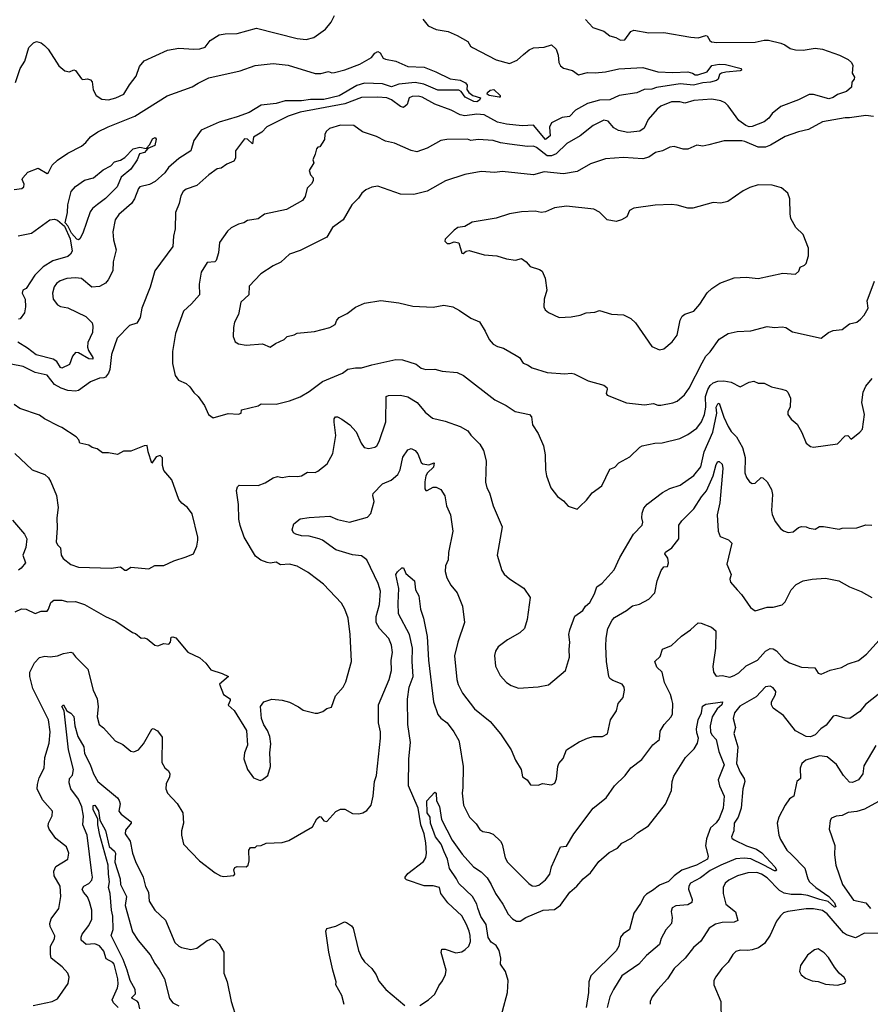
# Model space of a CAD drawing. Extents: x 1246230 to 1426786, y 660032 to 763141.
# Tile 288 of 566: x 1346973 to 1352654, y 686606 to 693182. Entities that reach past the tile are written whole.
import ezdxf

# ---------------------------------------------------------------- set-up
doc = ezdxf.new("R2010")
doc.units = 0

msp = doc.modelspace()

# ---------------------------------------------------------------- linework, layer by layer
at = {"layer": '0CON10XD'}
for points in [[(1346945, 692763.3), (1346976.2, 692855), (1347006, 692905), (1347034, 692995), (1347065, 693026.7), (1347085, 693036.2), (1347115, 693026.2), (1347138.8, 693008.8), (1347163.3, 692985), (1347218, 692898), (1347234.1, 692874.1), (1347275, 692840), (1347305, 692833.3), (1347335, 692847.5), (1347345, 692842.5), (1347385, 692787.5), (1347395, 692782.5), (1347425, 692787.5), (1347445, 692780), (1347457, 692767), (1347463, 692713), (1347482.5, 692675), (1347521.1, 692651.1), (1347565, 692646.9), (1347615, 692660), (1347668, 692685), (1347705, 692746.2), (1347750, 692805), (1347771.7, 692868.3), (1347805, 692906.7), (1347960.8, 692979.2), (1348035, 692990.8), (1348135, 692984.3), (1348175, 692988), (1348210.7, 692999.3), (1348245, 693043.3), (1348305, 693080), (1348345, 693087.5), (1348425, 693090), (1348555, 693126), (1348825.7, 693055.7), (1348885, 693050), (1348937, 693063), (1349015, 693117.5), (1349052.9, 693165), (1349075, 693210)], [(1350752.1, 693182.1), (1350799.7, 693129.7), (1350874.2, 693104.2), (1350913.3, 693075), (1350955, 693063.9), (1350985, 693044.7), (1351015, 693046.9), (1351055, 693102), (1351075, 693110.8), (1351173.6, 693093.6), (1351275.6, 693095.6), (1351455.9, 693064.1), (1351505, 693060), (1351555, 693075.6), (1351565, 693072.9), (1351582, 693042), (1351593.4, 693033.4), (1351629.3, 693029.3), (1351885, 693031.1), (1351945, 693045.6), (1351975, 693044.3), (1352055.7, 693025.7), (1352084.1, 693014.1), (1352118.3, 692988.3), (1352155, 692980), (1352205, 692978.8), (1352285, 692991.9), (1352335.6, 692985.6), (1352447.5, 692945), (1352505.7, 692915.7), (1352527.5, 692895), (1352536.7, 692875), (1352533.8, 692825), (1352547.5, 692797.5), (1352546.9, 692785), (1352530, 692765), (1352528.8, 692731.2), (1352495, 692701.2), (1352435, 692682), (1352405, 692662), (1352377, 692653), (1352275, 692682.5), (1352245, 692682), (1352174.4, 692645.6), (1352057.3, 692602.7), (1351998.1, 692555), (1351975.3, 692524.7), (1351945, 692499.5), (1351865, 692469.1), (1351845, 692467.3), (1351821.8, 692475), (1351775, 692509.5), (1351705, 692606.9), (1351685, 692625.5), (1351655, 692640.4), (1351595, 692650.4), (1351475, 692641.8), (1351415, 692624.6), (1351382.1, 692632.1), (1351325, 692633.2), (1351255, 692604.5), (1351230, 692585), (1351169.5, 692515), (1351143.6, 692456.4), (1351115, 692436.2), (1351035, 692428.8), (1350972.3, 692442.3), (1350939.9, 692459.9), (1350902, 692505), (1350875, 692510.6), (1350802.5, 692475), (1350715.6, 692405), (1350626.9, 692355), (1350555, 692285.4), (1350525, 692272), (1350495, 692273.3), (1350425, 692329.2), (1350405, 692336.8), (1350365, 692334.7), (1350245, 692349.4), (1350185, 692358.5), (1350135, 692375.5), (1350035, 692380.8), (1349985.9, 692375.9), (1349964.3, 692384.3), (1349825, 692382.5), (1349785, 692376), (1349695, 692322.9), (1349625, 692300), (1349587.9, 692307.9), (1349475, 692357.8), (1349415, 692370.8), (1349355, 692401.4), (1349263, 692433), (1349205, 692474.2), (1349115, 692477.5), (1349042.5, 692455), (1349020, 692435), (1349011.2, 692415), (1349009.5, 692380.5), (1348978.3, 692331.7), (1348965, 692330), (1348955, 692320), (1348947, 692283), (1348930, 692245), (1348937.5, 692225), (1348905.8, 692175), (1348915, 692146.7), (1348933.3, 692125), (1348932.5, 692105), (1348922, 692085), (1348893.2, 692056.8), (1348878.7, 692001.3), (1348862, 691975), (1348755.4, 691914.6), (1348607.7, 691882.3), (1348565, 691851.2), (1348495, 691840), (1348470, 691825), (1348434.1, 691815.9), (1348385, 691791.2), (1348359.5, 691770.5), (1348306.8, 691693.2), (1348300.4, 691625), (1348285, 691573.3), (1348275, 691564), (1348225, 691560), (1348184.4, 691495.6), (1348171.4, 691415), (1348172.5, 691345), (1348120.8, 691285), (1348066.9, 691235), (1348012.2, 691085), (1347992.5, 690965), (1347993.6, 690885), (1348010.8, 690805), (1348034, 690775), (1348085, 690751.1), (1348109.5, 690729.5), (1348135, 690692.5), (1348165.5, 690665.5), (1348207.5, 690605), (1348233.3, 690545), (1348265, 690523.3), (1348365, 690551.2), (1348435, 690546.2), (1348452.5, 690555), (1348454.1, 690575.9), (1348565, 690601.9), (1348585, 690615.8), (1348685, 690613.3), (1348775, 690636.4), (1348845.9, 690664.1), (1348905, 690698.9), (1348995, 690764.5), (1349129.1, 690820.9), (1349165, 690848.8), (1349215, 690857.5), (1349255, 690856.2), (1349325, 690877.5), (1349485, 690912.5), (1349530.5, 690910.5), (1349621.7, 690881.7), (1349653.3, 690855), (1349685, 690846), (1349745, 690847.5), (1349795, 690834.3), (1349895, 690824.4), (1349936, 690805), (1350145, 690642), (1350222.5, 690605), (1350282.5, 690565), (1350376.7, 690545), (1350390.5, 690530.5), (1350396.7, 690475), (1350435, 690417.5), (1350471.2, 690335), (1350482, 690275), (1350484, 690175), (1350492, 690135), (1350521.2, 690055), (1350565, 689997.5), (1350605, 689967.5), (1350635, 689932.5), (1350695, 689912.5), (1350715, 689932.5), (1350757.6, 689972.4), (1350797.3, 690022.7), (1350860.3, 690069.7), (1350915, 690178.8), (1350946.8, 690193.2), (1350975, 690221.2), (1351048.8, 690261.2), (1351115, 690326.7), (1351130, 690335), (1351215, 690354.2), (1351264.3, 690355.7), (1351382.5, 690385), (1351435, 690410.6), (1351495, 690453.3), (1351527.5, 690495), (1351547.1, 690545), (1351555.7, 690594.3), (1351552.3, 690665), (1351568.2, 690711.8), (1351585, 690739.6), (1351605, 690756.2), (1351635, 690767.1), (1351675, 690769.6), (1351725, 690761.1), (1351785, 690728.8), (1351845, 690760), (1351875, 690767.5), (1351905, 690753.8), (1351945, 690753.8), (1351995, 690730.6), (1352062.5, 690715), (1352091.2, 690705), (1352102, 690695), (1352122, 690655), (1352119.2, 690595), (1352102.9, 690565), (1352102.9, 690545), (1352125, 690513.8), (1352165, 690480), (1352196.2, 690425), (1352225, 690353.3), (1352255, 690331.2), (1352275, 690326.2), (1352435, 690349.2), (1352485, 690402.2), (1352504.2, 690404.2), (1352525, 690380), (1352585, 690426.2), (1352602.7, 690447.3), (1352614.4, 690545), (1352597.3, 690625), (1352605.3, 690695), (1352625, 690734.5), (1352665.4, 690785)], [(1349665, 693184.2), (1349700.7, 693140.7), (1349755, 693115.8), (1349835, 693102.9), (1349895, 693075.8), (1349965, 693036), (1349983.3, 693005), (1349995.9, 692995.9), (1350155, 692913.8), (1350245, 692888.1), (1350295, 692911.9), (1350338.3, 692948.3), (1350375, 692981.2), (1350405, 692994), (1350475, 692998.8), (1350525, 693013.8), (1350556, 692985), (1350568.6, 692945), (1350574, 692895), (1350584.2, 692874.2), (1350605, 692858.8), (1350665, 692842), (1350705, 692814.2), (1350765, 692828), (1350816, 692826), (1350886.1, 692833.9), (1350975, 692854.6), (1351135, 692863.1), (1351235, 692834), (1351335, 692828), (1351435, 692832.9), (1351465.4, 692825.4), (1351485, 692812.9), (1351502.5, 692812.5), (1351565, 692833.8), (1351595, 692876.3), (1351645, 692885.5), (1351686.8, 692883.2), (1351791.4, 692855), (1351794.2, 692845), (1351785, 692840), (1351689.7, 692830.3), (1351660, 692825), (1351645.8, 692815), (1351637.1, 692785), (1351626.2, 692775), (1351586.7, 692765), (1351535, 692759.7), (1351473.8, 692743.8), (1351383.5, 692753.5), (1351225, 692728.5), (1351195, 692718.7), (1351143.5, 692716.5), (1351095, 692694.3), (1350976.2, 692675), (1350915, 692647.5), (1350845, 692643.3), (1350765, 692622.7), (1350685, 692577.5), (1350645, 692535.5), (1350595, 692529.4), (1350525, 692492.9), (1350511.2, 692465), (1350515.9, 692405), (1350485, 692382.2), (1350405, 692476.9), (1350327.6, 692472.4), (1350224.7, 692484.8), (1350165, 692497.5), (1350075.9, 692545.9), (1350025, 692551.2), (1349945, 692540.2), (1349915, 692545.3), (1349855, 692578), (1349745, 692617.3), (1349660, 692665), (1349635, 692671.5), (1349595, 692669.4), (1349575, 692660), (1349560.6, 692615), (1349535, 692594.8), (1349515, 692602.1), (1349455, 692647.2), (1349425, 692660), (1349365, 692664.7), (1349255, 692661.8), (1349145, 692620.9), (1348846, 692565), (1348765, 692538.5), (1348676.6, 692493.4)], [(1346935, 692047.5), (1346987.5, 692055), (1347000, 692065), (1347002.5, 692082.5), (1346990, 692115), (1346992.5, 692125), (1347026.4, 692163.6), (1347095, 692191.2), (1347155.6, 692154.4), (1347165, 692161.2), (1347190.3, 692209.7), (1347225.6, 692244.4), (1347295, 692289.6), (1347385, 692336.2), (1347415, 692362.1), (1347445, 692400.4), (1347495, 692432.3), (1347563.4, 692466.6), (1347742.6, 692537.4), (1347957.3, 692672.7), (1348125, 692733.6), (1348165, 692758.5), (1348235, 692793.8), (1348445, 692839.1), (1348544.6, 692875.4), (1348665, 692890), (1348765, 692878.2), (1348945, 692823), (1348985, 692822.9), (1349035, 692836.7), (1349057.6, 692827.6), (1349075, 692828.1), (1349143.3, 692846.7), (1349245, 692885.4), (1349321.4, 692928.6), (1349345, 692957.5), (1349365, 692968.6), (1349380.9, 692960.9), (1349401.2, 692925), (1349415, 692918), (1349484.5, 692904.5), (1349565, 692868.9), (1349675, 692865.8), (1349752.9, 692832.9), (1349846.8, 692786.8), (1349915, 692777.8), (1349950.8, 692760.8), (1349961.2, 692745), (1349958.8, 692715), (1349972.5, 692695), (1350000, 692675), (1350049.7, 692659.7), (1350043.8, 692645), (1350025, 692634.2), (1350005, 692636.1), (1349948.2, 692665), (1349921.5, 692701.5), (1349905, 692711.5), (1349765, 692710), (1349670.9, 692750.9), (1349615, 692761.7), (1349505, 692750.8), (1349456.3, 692733.7), (1349395, 692753.4), (1349275, 692757.2), (1349225, 692742.9), (1349105.9, 692674.1), (1349005, 692647.7), (1348915, 692649.7), (1348855, 692640), (1348745, 692639.7), (1348685, 692621.5), (1348585, 692609.9), (1348505, 692562.1), (1348425, 692532.2), (1348305, 692498.4), (1348185.4, 692445), (1348135.6, 692375), (1348116.2, 692305), (1348035, 692254.4), (1347966.4, 692195), (1347941, 692159), (1347878, 692102), (1347839.8, 692080.2), (1347775.6, 692064.4), (1347766, 692055), (1347740, 691985), (1347719.2, 691955), (1347635, 691881.2), (1347611.2, 691845), (1347594, 691765), (1347598.3, 691711.7), (1347616.9, 691645), (1347596.5, 691565), (1347594.4, 691505.6), (1347564, 691445), (1347545, 691421.2), (1347505, 691400), (1347455, 691396), (1347385, 691452.5), (1347345, 691458.4), (1347286.6, 691453.4), (1347242.5, 691437.5), (1347219.2, 691420.9), (1347202.2, 691397.8), (1347190.8, 691355), (1347195.4, 691315), (1347225, 691276.4), (1347245.3, 691265.3), (1347295, 691257.3), (1347415, 691198.5), (1347456.6, 691156.6), (1347462.2, 691135), (1347458.3, 691091.7), (1347427.9, 691025), (1347426, 690995), (1347431.7, 690971.7), (1347460.5, 690925), (1347460, 690915), (1347435, 690916.4), (1347365, 690956.7), (1347345, 690958.6), (1347324.3, 690935), (1347305, 690880), (1347255, 690854.2), (1347245, 690860), (1347219.8, 690899.8), (1347195.2, 690915.2), (1347083.4, 690943.4), (1347025, 690988.6), (1346959.1, 691029.1)], [(1350175, 692663.8), (1350107.5, 692675), (1350094.2, 692684.2), (1350096.2, 692695), (1350115, 692710.4), (1350140, 692715), (1350181.8, 692675), (1350181.2, 692665), (1350175, 692663.8)], [(1352675, 692536), (1352625, 692542.5), (1352515.8, 692525.8), (1352485, 692526.9), (1352335, 692500), (1352242.1, 692447.9), (1352175, 692432.9), (1352085, 692400.6), (1351987.1, 692342.9), (1351955, 692330.8), (1351905, 692329.7), (1351815, 692369.2), (1351795, 692371.8), (1351678.3, 692371.7), (1351576.2, 692346.2), (1351535, 692338), (1351495, 692343.8), (1351435, 692318), (1351405, 692318), (1351345, 692334), (1351315, 692330), (1351265, 692305.8), (1351220, 692295), (1351175, 692263.1), (1351135, 692252.2), (1351005, 692260.5), (1350885, 692253.1), (1350785, 692220), (1350695, 692168), (1350605, 692153.3), (1350475, 692164.7), (1350405, 692145.6), (1350195, 692168.9), (1350145, 692161.1), (1350055, 692166.9), (1349945, 692148.1), (1349815.5, 692104.5), (1349695, 692035.8), (1349605.7, 692014.3), (1349515, 692017.5), (1349365, 692070), (1349325, 692064), (1349284.3, 692045.7), (1349257.3, 692022.7), (1349235, 691990), (1349191.2, 691945), (1349134, 691845), (1349060.8, 691795), (1349025, 691728.8), (1348845, 691640), (1348775, 691616.9), (1348717.3, 691562.7), (1348665, 691538), (1348583.8, 691485), (1348505, 691402.5), (1348502, 691345), (1348448.8, 691295), (1348435, 691212.5), (1348408.3, 691161.7), (1348400, 691125), (1348399.4, 691065), (1348411.3, 691031.3), (1348435, 691016.2), (1348485, 691008.8), (1348595, 691016.7), (1348645, 690993.8), (1348681.7, 691018.3), (1348740, 691045), (1348760, 691065), (1348805, 691076.2), (1348825, 691088), (1348940.9, 691099.1), (1349045, 691125.8), (1349078.8, 691145), (1349091.2, 691175), (1349106.9, 691193.1), (1349160.2, 691219.8), (1349215, 691262.5), (1349275, 691288.1), (1349385, 691305.8), (1349505, 691290), (1349597.7, 691267.7), (1349735, 691261.9), (1349805, 691275.8), (1349865, 691263.8), (1349910.5, 691240.5), (1349985, 691188), (1350043.8, 691163.8), (1350080.5, 691100.5), (1350107.5, 691045), (1350135, 691014.2), (1350165, 690998.6), (1350205, 690988.6), (1350289.7, 690939.7), (1350310, 690925), (1350335, 690887.5), (1350365, 690876.2), (1350395, 690855.8), (1350496.4, 690826.4), (1350614.3, 690815.7), (1350655, 690821.2), (1350675, 690816.7), (1350770.5, 690770.5), (1350875, 690740), (1350893.3, 690725), (1350896.7, 690715), (1350890, 690685), (1350897.5, 690675), (1351025, 690622.5), (1351145, 690609.2), (1351205, 690619.4), (1351235, 690607.8), (1351255, 690607.8), (1351335, 690623.1), (1351363.3, 690635), (1351413.8, 690676.2), (1351445, 690720), (1351530.2, 690889.8), (1351555.7, 690935), (1351585.4, 690964.6), (1351645, 691047.5), (1351705, 691085.7), (1351765, 691098.6), (1351855, 691104.4), (1351965, 691132), (1352015, 691126), (1352065, 691130.8), (1352090, 691125), (1352135, 691096.2), (1352325.8, 691054.2), (1352375, 691093.3), (1352405, 691106.7), (1352465, 691113.3), (1352515, 691150), (1352565, 691162.5), (1352589.3, 691180.7), (1352612.3, 691207.7), (1352638.8, 691255), (1352633.8, 691305), (1352681.2, 691435)], [(1348676.6, 692493.4), (1348623.4, 692466.6), (1348590.3, 692429.7), (1348535, 692396.7), (1348527, 692353), (1348495, 692383.8), (1348473.8, 692385), (1348413.3, 692305), (1348413, 692257), (1348403, 692237), (1348355, 692216.7), (1348318.8, 692191.2), (1348292.5, 692185), (1348235, 692146), (1348156.7, 692073.3), (1348085, 692050), (1348065, 692033.8), (1348048, 692005), (1348037.5, 691955), (1348013.1, 691895), (1348010, 691785), (1347999.4, 691735), (1347995, 691666.7), (1347874.3, 691505), (1347843.3, 691395), (1347788.5, 691255), (1347778, 691192), (1347755, 691155.8), (1347705, 691140), (1347624.2, 691055), (1347585.3, 690945), (1347574.4, 690845), (1347565, 690820), (1347546.2, 690795), (1347535, 690788.8), (1347505, 690788.6), (1347445, 690763.8), (1347365.2, 690704.8), (1347345, 690700.8), (1347295, 690705.5), (1347249.8, 690719.8), (1347205.7, 690745.7), (1347155, 690807.3), (1347075, 690825.4), (1346995, 690865.4), (1346915, 690882.2)], [(1347365, 691712.2), (1347355, 691715.6), (1347317.8, 691755), (1347295, 691804), (1347275.9, 691825.9), (1347291.1, 691895), (1347293.3, 691945), (1347315.6, 692035), (1347345, 692068.1), (1347405, 692111.1), (1347465, 692126.4), (1347530.2, 692179.8), (1347582, 692205), (1347605, 692232), (1347645, 692244.3), (1347675, 692261.4), (1347729.9, 692320.1), (1347775, 692331.5), (1347818.3, 692321.7), (1347841.3, 692348.7), (1347859.5, 692385), (1347877.5, 692395), (1347884.3, 692384.3), (1347875, 692341.4), (1347828.3, 692321.7), (1347805.5, 692294.5), (1347772, 692285), (1347756.9, 692245), (1347715, 692182.9), (1347649.8, 692130.2), (1347622.9, 692065), (1347545, 691988.2), (1347491.5, 691948.5), (1347459.2, 691920.8), (1347442.4, 691897.6), (1347395, 691756), (1347375, 691718), (1347365, 691712.2)], [(1351245, 690976.7), (1351275, 690983.3), (1351329.7, 691030.3), (1351364.3, 691075), (1351384.3, 691175), (1351398.3, 691201.7), (1351415, 691214), (1351475, 691236.2), (1351515, 691281.2), (1351565, 691356.7), (1351594.4, 691385.6), (1351648.8, 691421.2), (1351745, 691458), (1351825, 691462), (1351905, 691454), (1352070.5, 691489.5), (1352155, 691482.5), (1352177, 691503), (1352185, 691530), (1352215, 691542.5), (1352226.1, 691553.9), (1352242, 691605), (1352242, 691655), (1352206.1, 691746.1), (1352157.5, 691795), (1352124.2, 691854.2), (1352118, 691885), (1352115.8, 691985), (1352102.3, 692022.3), (1352059.7, 692059.7), (1351997.7, 692077.7), (1351905, 692078.8), (1351848.8, 692061.2), (1351805, 692038.8), (1351701.7, 691968.3), (1351655, 691956.2), (1351605, 691960), (1351467.7, 691922.3), (1351435, 691922), (1351365, 691942.9), (1351325, 691947.1), (1351217.7, 691942.3), (1351075, 691923.8), (1351045, 691907.5), (1351026.7, 691865), (1350992.5, 691845), (1350955.8, 691834.2), (1350897.5, 691845), (1350845, 691896.2), (1350807, 691917), (1350625, 691935.7), (1350545, 691924.2), (1350485, 691899.2), (1350455, 691893.8), (1350415, 691902), (1350325, 691898), (1350245, 691886.2), (1350154.1, 691855.9), (1349995, 691828.6), (1349945, 691800), (1349900, 691795), (1349875, 691776.7), (1349813.6, 691716.4), (1349813, 691703), (1349827, 691687), (1349845, 691686.7), (1349875, 691697.5), (1349905, 691692.5), (1349925, 691622), (1349935, 691620), (1349955, 691636.2), (1349975, 691641.2), (1350075, 691612), (1350160, 691605), (1350225, 691583.8), (1350285, 691576.2), (1350325, 691586.2), (1350355.7, 691565.7), (1350382.4, 691532.4), (1350444.2, 691514.2), (1350461.7, 691501.7), (1350483.3, 691455), (1350494, 691375), (1350476.7, 691315), (1350473.3, 691265), (1350482.5, 691245), (1350505, 691226.7), (1350575, 691193.8), (1350656.4, 691196.4), (1350715, 691208), (1350755.9, 691224.1), (1350815, 691228), (1350845, 691238.8), (1350925, 691216), (1351005, 691211.2), (1351055, 691186.2), (1351085, 691156.7), (1351195, 691000), (1351245, 690976.7)], [(1346962.3, 691737.7), (1347052, 691755), (1347175, 691845.8), (1347205, 691848.6), (1347225, 691843.1), (1347272.1, 691802.1), (1347308.9, 691718.9), (1347322.2, 691635), (1347311.4, 691615), (1347295, 691601.1), (1347195, 691570.9), (1347129.2, 691530.9), (1347073.3, 691475), (1347015, 691386.7), (1346993.3, 691375), (1346990, 691355), (1347010, 691315), (1347012.2, 691265), (1347003.9, 691225), (1346975, 691183.3), (1346965, 691182.1)], [(1346942.6, 689227.4), (1346985, 689247.5), (1347015.8, 689245.8), (1347075, 689215.6), (1347115, 689231.5), (1347155, 689230.8), (1347165.8, 689245), (1347179.5, 689290.5), (1347200, 689305), (1347255, 689306), (1347295, 689293.3), (1347345, 689296.2), (1347405, 689276.7), (1347546.7, 689195), (1347615, 689164), (1347725, 689090), (1347745, 689083.3), (1347785, 689051.2), (1347805, 689053.3), (1347825, 689046), (1347875, 689004), (1347895, 689000), (1347935, 689016.2), (1347968, 689012), (1347978.8, 689025), (1347985, 689057.5), (1347995, 689060), (1348015, 689052.5), (1348095, 688958.6), (1348175, 688920), (1348216.2, 688885), (1348249.5, 688839.5), (1348325.8, 688815.8), (1348367.5, 688795), (1348306.2, 688745), (1348333.8, 688675), (1348377.5, 688645), (1348378.8, 688635), (1348363.9, 688603.9), (1348405, 688567.5), (1348487.5, 688435), (1348493.6, 688336.4), (1348473.3, 688285), (1348470, 688245), (1348493.8, 688175), (1348535, 688117.5), (1348578.3, 688101.7), (1348595, 688106.7), (1348630, 688135), (1348648.8, 688195), (1348643.3, 688285), (1348650, 688345), (1348643.3, 688395), (1348626.7, 688435), (1348602.3, 688472.3), (1348586.7, 688515), (1348580, 688595), (1348602.5, 688625), (1348656.1, 688643.9), (1348725, 688638), (1348775, 688623.3), (1348835, 688593.3), (1348865, 688571.2), (1348945, 688550), (1348965, 688550), (1348998.3, 688561.7), (1349025, 688582.5), (1349055, 688590), (1349081.2, 688665), (1349132, 688725), (1349150.5, 688759.5), (1349188, 688895), (1349180, 689075), (1349165.7, 689185), (1349144.2, 689245), (1349122, 689285), (1349002.1, 689412.1), (1348965, 689441.2), (1348899.5, 689489.5), (1348825, 689531.2), (1348775, 689544.6), (1348715, 689541.9), (1348685, 689558.1), (1348645, 689552.2), (1348625, 689555.5), (1348582.3, 689572.3), (1348548.5, 689598.5), (1348471.1, 689725), (1348444.1, 689804.1), (1348435.4, 689845.4), (1348434.4, 689945), (1348421.7, 690038.3), (1348427.3, 690062.7), (1348437.7, 690072.3), (1348565, 690070.6), (1348612.4, 690087.6), (1348665, 690122.9), (1348695, 690131.4), (1348725, 690124.4), (1348775, 690132.9), (1348828.8, 690131.2), (1348855, 690136.2), (1348895, 690160), (1348945, 690157.5), (1348965, 690167.5), (1349025.8, 690215), (1349064.4, 690285), (1349084.4, 690405), (1349072.7, 690492.7), (1349073.9, 690516.1), (1349081.2, 690528.8), (1349095, 690528.8), (1349125, 690514), (1349176.7, 690475), (1349219.3, 690429.3), (1349253.2, 690353.2), (1349273.3, 690325), (1349305, 690318), (1349345, 690325.8), (1349357.5, 690335), (1349374.4, 690365), (1349417.3, 690495), (1349421.4, 690665), (1349435, 690671.9), (1349515, 690674.4), (1349565, 690663.5), (1349627.1, 690625), (1349681.1, 690561.1), (1349730.7, 690520.7), (1349815, 690500), (1349915, 690465.4), (1349966.2, 690436.2), (1349986.9, 690406.9), (1350046.8, 690346.8), (1350070, 690305), (1350088.1, 690235), (1350083.3, 690093.3)], [(1347685, 689506), (1347715, 689525.7), (1347835, 689513.8), (1347875, 689536), (1347935, 689536), (1348001.2, 689568.8), (1348085, 689593.8), (1348132.5, 689615), (1348156.7, 689665), (1348163.3, 689705), (1348163.3, 689725), (1348125, 689882.5), (1348093, 689923), (1348055, 689952.5), (1348036.4, 689976.4), (1347987.7, 690107.7), (1347935, 690170), (1347926.7, 690205), (1347926.1, 690256.1), (1347911.7, 690271.7), (1347885, 690262.5), (1347855, 690220), (1347830, 690295), (1347825, 690337.5), (1347805, 690336.2), (1347715, 690300), (1347665, 690301.2), (1347625, 690278), (1347565, 690290), (1347525, 690289.2), (1347490, 690315), (1347455.7, 690325.7), (1347435, 690340), (1347375, 690353.3), (1347366.7, 690375), (1347350, 690395), (1347255, 690458.8), (1347233, 690467), (1347137.5, 690515), (1347105, 690540), (1346974.2, 690584.2), (1346935, 690612.5)], [(1350083.3, 690093.3), (1350092.5, 690055), (1350111.3, 690021.3), (1350134.4, 689935), (1350194.2, 689795), (1350161.2, 689605), (1350192.7, 689502.7), (1350208.3, 689478.3), (1350245, 689446.7), (1350340, 689385), (1350383, 689323), (1350362, 689175), (1350343.3, 689115), (1350313, 689087), (1350230.2, 689039.8), (1350167.6, 688992.4), (1350151.4, 688965), (1350144.2, 688935), (1350151.4, 688865), (1350182.6, 688802.6), (1350225, 688756), (1350255, 688734.3), (1350305, 688717.1), (1350435, 688727.1), (1350505, 688740), (1350618.8, 688835), (1350645.6, 688924.4), (1350642.5, 688975), (1350647.5, 689025), (1350641.2, 689075), (1350646.4, 689106.4), (1350680.9, 689199.1), (1350733.8, 689235), (1350752, 689265), (1350781.3, 689288.7), (1350811.7, 689348.3), (1350826.4, 689393.6), (1350862.1, 689417.9), (1350942.1, 689507.9), (1350980.7, 689589.3), (1351071.9, 689745), (1351130, 689805), (1351134, 689825), (1351127.5, 689855), (1351129.2, 689885), (1351141.1, 689918.9), (1351164.6, 689945.4), (1351266.6, 690023.4), (1351315, 690050.6), (1351385, 690073.1), (1351475, 690138.1), (1351521.2, 690195), (1351544.7, 690295), (1351602.7, 690427.3), (1351629.6, 690555), (1351625.3, 690595), (1351635, 690616.7), (1351645, 690620.8), (1351675, 690527.8), (1351705, 690464.3), (1351725, 690430.6), (1351760, 690395), (1351800, 690325), (1351817.3, 690257.3), (1351815.8, 690155), (1351826.2, 690125), (1351846.7, 690095), (1351865, 690083.3), (1351885, 690086.2), (1351925, 690123.3), (1351935, 690122.5), (1351964.3, 690094.3), (1351993.8, 690045), (1352001.7, 690011.7), (1351993.2, 689903.2), (1351997.5, 689877.5), (1352019.3, 689829.3), (1352054.5, 689784.5), (1352075, 689768), (1352105, 689756.7), (1352138.8, 689761.2), (1352175, 689789.4), (1352195, 689796.2), (1352225.8, 689795.8), (1352245, 689786.2), (1352285, 689780), (1352314, 689796), (1352342.3, 689797.7), (1352445, 689780), (1352465, 689786), (1352565, 689789.2), (1352625, 689808), (1352665, 689805.8)], [(1346941.2, 690285), (1347055.6, 690175.6), (1347141.2, 690145), (1347165, 690121.2), (1347180, 690095), (1347217.5, 690005), (1347230, 689925), (1347221.4, 689855), (1347223.3, 689785), (1347215.7, 689695), (1347224.2, 689675), (1347245.8, 689655), (1347249.4, 689605), (1347263.1, 689583.1), (1347313.8, 689543.8), (1347365, 689524.4), (1347585, 689518.8), (1347627.5, 689525), (1347646.7, 689526.7), (1347675, 689506), (1347685, 689506)], [(1347062.7, 686597.3), (1347190, 686625), (1347225, 686643.3), (1347296.7, 686745), (1347303.6, 686786.4), (1347294.1, 686814.1), (1347255.7, 686855.7), (1347183.8, 686915), (1347177.7, 686937.7), (1347179.2, 686995), (1347205, 687043.3), (1347207, 687063), (1347176.7, 687125), (1347173.5, 687146.5), (1347183.6, 687176.4), (1347232.9, 687245), (1347247.8, 687325), (1347243.6, 687395), (1347203.4, 687463.4), (1347200.9, 687495), (1347214.6, 687525.4), (1347294, 687575), (1347300.6, 687615), (1347285, 687656.7), (1347215, 687714), (1347170, 687775), (1347162.9, 687795), (1347164.3, 687815), (1347190, 687865), (1347192.5, 687895), (1347125, 687971.2), (1347089.4, 688045), (1347090.6, 688075), (1347102.6, 688117.4), (1347135, 688182.5), (1347139.6, 688255), (1347169.8, 688350.2), (1347175.4, 688425), (1347165.6, 688505), (1347061.3, 688715), (1347041.2, 688795), (1347039.5, 688825), (1347072.5, 688887.5), (1347105, 688922), (1347139.5, 688930.5), (1347176.9, 688926.9), (1347225, 688932.5), (1347265, 688948.9), (1347315, 688957.8), (1347325, 688954), (1347345, 688926), (1347428.6, 688845), (1347462.7, 688705), (1347490.5, 688645), (1347497.3, 688595), (1347491.1, 688525), (1347504.4, 688475), (1347532.5, 688452.5), (1347611.2, 688365), (1347660.5, 688340.5), (1347715, 688296.7), (1347735, 688291.2), (1347765, 688306), (1347799.2, 688345), (1347855, 688442.5), (1347865, 688447.5), (1347893, 688433), (1347925, 688390), (1347921.9, 688221.9), (1347941.2, 688185), (1347965.9, 688165.9), (1347976, 688145), (1347973.8, 688125), (1347950.9, 688079.1), (1347948.6, 688045), (1347960, 688015), (1348025, 687946.7), (1348063.3, 687885), (1348067.5, 687815), (1348053.8, 687765), (1348053.8, 687735), (1348067.5, 687675), (1348173.3, 687565), (1348277.5, 687485), (1348314.2, 687464.2), (1348335, 687460), (1348403.8, 687466.2), (1348410, 687475), (1348402.9, 687505), (1348409.4, 687520.6), (1348425, 687526.5), (1348485, 687524.2), (1348498.8, 687535), (1348506.2, 687565), (1348503.3, 687635), (1348515, 687652.5), (1348545, 687652.5), (1348556.7, 687663.3), (1348585, 687666.2), (1348618, 687682), (1348725, 687686), (1348769.7, 687700.3), (1348927.9, 687792.1), (1348956.7, 687845), (1348975, 687860), (1348985, 687857.5), (1349005, 687831.2), (1349025, 687826.7), (1349085, 687893.3), (1349115, 687910), (1349145, 687908.8), (1349195, 687881.2), (1349238.3, 687878.3), (1349265, 687884.2), (1349290.3, 687899.7), (1349320, 687935), (1349334.2, 687995), (1349343.3, 688095), (1349355.9, 688134.1), (1349383, 688383), (1349381.4, 688425), (1349368.5, 688485), (1349370, 688605), (1349440.6, 688775), (1349455.8, 688835), (1349454.5, 688905), (1349462.7, 688955), (1349456.4, 689005), (1349439.1, 689049.1), (1349374.8, 689114.8), (1349352.6, 689155), (1349353.1, 689195), (1349376.7, 689275), (1349383.2, 689365), (1349367.1, 689417.1), (1349291.5, 689575), (1349255, 689600), (1349195, 689608.2), (1349085, 689640.9), (1348996, 689705), (1348973.3, 689715), (1348905, 689732.9), (1348855, 689734.5), (1348816.4, 689746.4), (1348802, 689755), (1348792.5, 689775), (1348804.4, 689815.6), (1348845, 689848.9), (1348905, 689858.2), (1349045, 689865.7), (1349095, 689844.2), (1349175, 689826.2), (1349295, 689858.8), (1349316.8, 689883.2), (1349329.2, 689925), (1349341.1, 689965), (1349330.6, 690005), (1349333.6, 690016.4), (1349395, 690082.5), (1349453.1, 690106.9), (1349499.2, 690145), (1349513.9, 690175), (1349530.7, 690259.3), (1349565, 690310), (1349587, 690317), (1349615, 690304.2), (1349632.2, 690282.2), (1349654.4, 690225), (1349664.3, 690215), (1349705, 690209.8), (1349742, 690222), (1349736.1, 690193.9), (1349695.7, 690155), (1349684.5, 690135.5), (1349677.5, 690095), (1349679.3, 690049.3), (1349685, 690037.5), (1349695, 690036.7), (1349735, 690060), (1349755, 690060), (1349785, 690043.3), (1349811.7, 690001.7), (1349824, 689935), (1349849.4, 689875), (1349865.6, 689765), (1349836.8, 689623.2), (1349834.4, 689575), (1349817.5, 689535), (1349814.5, 689495.5), (1349824.5, 689455), (1349852.1, 689405), (1349894.4, 689355), (1349930.8, 689265), (1349944.2, 689155), (1349898, 689025), (1349875.8, 688934.2), (1349892.5, 688775), (1349901.4, 688741.4), (1349929.2, 688685), (1350009.4, 688579.4), (1350115, 688494), (1350185, 688413.3), (1350256, 688305), (1350285, 688237.5), (1350321.2, 688175), (1350330, 688125), (1350362.5, 688105), (1350385, 688072.5), (1350435, 688070), (1350465, 688080), (1350525, 688072.5), (1350546.4, 688083.6), (1350558.3, 688111.7), (1350566, 688195), (1350574, 688215), (1350601.9, 688248.1), (1350625.6, 688304.4), (1350710.3, 688359.7), (1350765.9, 688384.1), (1350805, 688393.8), (1350866.1, 688393.9), (1350898.3, 688411.7), (1350919.2, 688505), (1350958, 688565), (1350968.8, 688615), (1351003.8, 688655), (1351012.5, 688705), (1351008.9, 688725), (1350995.6, 688745), (1350935, 688768.6), (1350915, 688782), (1350907.1, 688795), (1350891.6, 688895), (1350887.6, 688997.6), (1350889, 689051), (1350900, 689115), (1350928.9, 689171.1), (1350945, 689190), (1351025, 689235.7), (1351065, 689268.1), (1351111.7, 689278.3), (1351175, 689311.2), (1351215, 689353.3), (1351230, 689435), (1351256.1, 689503.9), (1351275, 689527.5), (1351299.3, 689530.7), (1351307.1, 689555), (1351302.5, 689585), (1351282, 689615), (1351286.2, 689625), (1351329.1, 689655), (1351375.3, 689714.7), (1351375.7, 689805), (1351395.7, 689835), (1351476.2, 689915), (1351525.7, 689995), (1351559.2, 690035), (1351604, 690135), (1351625, 690212), (1351635, 690230), (1351645, 690231.4), (1351663.4, 690213.4), (1351668.6, 690185), (1351648.2, 689955), (1351630.9, 689875), (1351636.9, 689765), (1351650.7, 689730.7), (1351707.1, 689707.1), (1351728.8, 689685), (1351695.7, 689545), (1351724, 689476), (1351716, 689445), (1351720, 689425), (1351764.6, 689374.6)], [(1346925, 689838.8), (1347005.7, 689745), (1347020.6, 689715), (1347014, 689656), (1346994, 689605), (1347010.8, 689555), (1346982.1, 689517.9), (1346965, 689505.8)], [(1349645, 686598.9), (1349704, 686635), (1349745.5, 686674.5), (1349771.7, 686728.3), (1349797, 686763), (1349815.8, 686805), (1349820, 686835), (1349787, 686953), (1349792.5, 686975), (1349815, 686973.8), (1349885, 686949.4), (1349925, 686956.7), (1349948.5, 686971.5), (1349971.9, 686995), (1349982.5, 687025), (1349982.1, 687065), (1349973.9, 687093.9), (1349957.9, 687137.9), (1349926, 687196), (1349833.1, 687283.1), (1349786.2, 687345), (1349775.6, 687385.6), (1349735, 687397.3), (1349673.9, 687396.1), (1349556.4, 687436.4), (1349547, 687447), (1349546.7, 687455), (1349565, 687478.8), (1349669.4, 687560.6), (1349684.6, 687585.4), (1349689.6, 687615), (1349685.3, 687685), (1349673.3, 687745), (1349651.2, 687805), (1349635, 687916.7), (1349569.4, 688065), (1349572.1, 688245), (1349582.5, 688355), (1349565.7, 688475.7), (1349563.7, 688643.7), (1349574.4, 688725), (1349600.9, 688795), (1349594, 688895), (1349596.3, 688985), (1349575.3, 689075), (1349503.7, 689213.7), (1349499.7, 689285), (1349503.8, 689383.8), (1349484.5, 689475.5), (1349495, 689493.8), (1349525, 689520), (1349535, 689520), (1349552.5, 689482.5), (1349610, 689435), (1349616.9, 689375), (1349639.5, 689335), (1349648.9, 689245), (1349670.5, 689185), (1349693.4, 689063.4)], [(1351764.6, 689374.6), (1351793.6, 689343.6), (1351853.8, 689255), (1351885, 689233.3), (1351965, 689259.2), (1352005, 689258), (1352065, 689274), (1352085, 689293.3), (1352126, 689375), (1352159.7, 689410.3), (1352205, 689434), (1352265, 689445.7), (1352355, 689451.9), (1352444.5, 689434.5), (1352514.3, 689394.3), (1352593.6, 689363.6), (1352663.9, 689323.9)], [(1349693.4, 689063.4), (1349702.5, 688905), (1349736, 688625), (1349765, 688542.5), (1349786.2, 688516.2), (1349827.1, 688485), (1349872.5, 688425), (1349905, 688366.7), (1349910.6, 688345), (1349934.4, 688195), (1349932.9, 688055), (1349927.1, 688015), (1349936.2, 687935), (1349975.9, 687855.9), (1350021.7, 687811.7), (1350045, 687773.8), (1350065, 687760), (1350105, 687754), (1350135, 687741.9), (1350184.3, 687695), (1350194.4, 687675), (1350215, 687584), (1350231.2, 687555), (1350267.9, 687517.9), (1350372.4, 687412.4), (1350395, 687397.5), (1350415, 687394.2), (1350439.1, 687400.9), (1350485, 687437.5), (1350514.4, 687475), (1350525.6, 687525), (1350585, 687657.5), (1350625, 687662.5), (1350674.3, 687745), (1350803.6, 687916.4), (1350888.8, 687985), (1350945.8, 688065), (1351016.2, 688133.8), (1351054.6, 688185.4), (1351128.9, 688241.1), (1351200.9, 688339.1), (1351246, 688375), (1351250.9, 688429.1), (1351276.2, 688475), (1351324.3, 688525.7), (1351332.5, 688545), (1351335.6, 688614.4), (1351329.2, 688640.8), (1351319.4, 688675), (1351278.5, 688755), (1351264, 688825), (1351228.3, 688858.3), (1351213.8, 688895), (1351250.9, 688929.1), (1351265, 688978.8), (1351325, 689002.5), (1351392.5, 689065), (1351453.7, 689106.3), (1351505, 689153.3), (1351525, 689152.3), (1351593.7, 689123.6), (1351621.1, 689101.1), (1351619.4, 688985), (1351602.5, 688862.5), (1351607.3, 688825), (1351625, 688797.9), (1351665, 688802.7), (1351715, 688791.6), (1351745, 688801.9), (1351775, 688820.4), (1351824.2, 688865.8), (1351899.7, 688905), (1351955, 688963.3), (1351985, 688981.6), (1352005, 688979.7), (1352027, 688967), (1352079.5, 688909.5), (1352115, 688885.8), (1352195, 688856.7), (1352282.4, 688852.4), (1352306.8, 688816.8), (1352325, 688810.8), (1352385, 688837.8), (1352461.1, 688855), (1352505, 688879.6), (1352575, 688902.2), (1352628.4, 688945), (1352755, 689085.2)], [(1352705.5, 688674.5), (1352622.2, 688607.8), (1352585, 688560.5), (1352516.3, 688513.7), (1352485, 688516.4), (1352425, 688534.1), (1352405, 688530.5), (1352359.2, 688470.8), (1352324.1, 688445.9), (1352285.2, 688404.8), (1352255, 688392.2), (1352225, 688393.6), (1352153.3, 688433.3), (1352073.2, 688535), (1352005, 688582.7), (1351993, 688605), (1351993.2, 688625), (1352020.7, 688675), (1352022.2, 688695), (1352005, 688720), (1351985, 688729.7), (1351954.8, 688725.2), (1351891.2, 688658.8), (1351782.1, 688597.9), (1351747.4, 688552.6), (1351738.7, 688515), (1351752.5, 688455), (1351743.5, 688415), (1351768.2, 688325), (1351759.4, 688215), (1351785, 688155.7), (1351811.9, 688115), (1351815.6, 688095), (1351802.3, 688045), (1351792.2, 687915), (1351770.8, 687855), (1351743.8, 687815), (1351742.2, 687765), (1351725.8, 687725), (1351728.8, 687715), (1351744, 687704), (1351827.5, 687665), (1351892.8, 687642.8), (1351928.4, 687618.4), (1352016.2, 687525), (1352027.2, 687505), (1352025, 687498), (1352015, 687497.3), (1351943.2, 687535), (1351855, 687578), (1351812.2, 687582.2), (1351755, 687577.9), (1351655, 687536.3), (1351585, 687499.1), (1351520.2, 687449.8), (1351452.2, 687415), (1351441.1, 687395), (1351438.9, 687375), (1351464.3, 687305), (1351461.2, 687285), (1351435, 687270.6), (1351355, 687264.3), (1351330.5, 687249.5), (1351322.9, 687225), (1351330, 687185), (1351326.7, 687145), (1351287.2, 687102.8), (1351258.1, 687045), (1351245.3, 687004.7), (1351158.8, 686931.2), (1351107.5, 686875), (1350995, 686795.8), (1350938.1, 686705), (1350913.3, 686655), (1350896.5, 686585)], [(1350162.9, 686435), (1350230.5, 686685), (1350234.5, 686765), (1350218.2, 686825), (1350182.9, 686875), (1350186.5, 686915), (1350174.3, 686965), (1350155, 686998.4), (1350121.9, 687021.9), (1350101.3, 687051.3), (1350088.8, 687138.8), (1350051.5, 687191.5), (1350032.7, 687247.3), (1350024.8, 687275), (1349996.7, 687325), (1349905, 687413.6), (1349890.1, 687445), (1349842.3, 687512.3), (1349829, 687575), (1349808.4, 687625), (1349786.8, 687675), (1349749.5, 687725), (1349716.6, 687815), (1349714.9, 687854.9), (1349694.9, 687885), (1349692.5, 687965), (1349745, 688023.3), (1349755, 688016.7), (1349755.8, 687965.8), (1349776.1, 687926.1), (1349789.8, 687839.8), (1349861.4, 687701.4), (1349929, 687609), (1350002.9, 687525), (1350055, 687491.1), (1350095, 687450.6), (1350121.1, 687405), (1350149.6, 687345), (1350200, 687275), (1350235, 687208.1), (1350265, 687176.5), (1350291.7, 687161.7), (1350315, 687161.1), (1350353.9, 687186.1), (1350468.8, 687235), (1350545, 687238.9), (1350585, 687267.5), (1350648, 687355), (1350694, 687395), (1350736, 687445), (1350785, 687484.3), (1350839.8, 687560.2), (1350910.2, 687619.8), (1350965, 687648.6), (1350995, 687681.4), (1351059.2, 687715), (1351099.4, 687750.6), (1351171.4, 687798.6), (1351285, 687942.5), (1351326, 688034), (1351330.9, 688095), (1351341.5, 688128.5), (1351419.1, 688255), (1351477.2, 688312.7), (1351499.9, 688350.1), (1351506.2, 688383.8), (1351495, 688418.8), (1351493.9, 688445), (1351504.2, 688505), (1351526.7, 688553.3), (1351533.1, 688596.9), (1351555, 688610), (1351666.7, 688625), (1351662.2, 688605), (1351631.3, 688578.7), (1351597.3, 688525), (1351584.5, 688465), (1351586.5, 688425), (1351596, 688406), (1351625.3, 688375), (1351642, 688295), (1351677.3, 688205), (1351637.3, 688105), (1351646, 688066), (1351676.9, 687995), (1351671.5, 687915), (1351645, 687847.8), (1351625, 687818.8), (1351585.7, 687784.3), (1351559.2, 687710.8), (1351554, 687664), (1351570, 687595), (1351565.8, 687575), (1351492.2, 687535), (1351395, 687500.7), (1351342.8, 687465), (1351305, 687425.2), (1351245, 687401.2), (1351200, 687365), (1351158, 687342), (1351142.8, 687325), (1351120, 687280), (1351075.4, 687215), (1351045.4, 687105), (1351002.2, 687077.7), (1350986.1, 687055), (1350974.5, 686995), (1350957.1, 686962.9), (1350787.7, 686795), (1350773.3, 686755), (1350772.8, 686685), (1350755.7, 686584.3)], [(1347631.2, 686585), (1347598.8, 686615), (1347591.2, 686635), (1347626.9, 686715), (1347630.3, 686739.7), (1347628, 686775), (1347603.5, 686875), (1347595, 686885.8), (1347550.3, 686910.3), (1347535, 686961.9), (1347505, 686997.2), (1347475, 687009.7), (1347416.1, 687006.1), (1347383.8, 687035), (1347382.3, 687055), (1347389.1, 687075), (1347435, 687133.1), (1347455.4, 687175.4), (1347453.5, 687235), (1347439.5, 687289.5), (1347425, 687324.3), (1347397.8, 687355), (1347390.9, 687375), (1347400.8, 687395), (1347435, 687411.8), (1347455.3, 687434.7), (1347459.6, 687455), (1347455, 687481.2), (1347423.9, 687735), (1347393.9, 687805), (1347398.5, 687861.5), (1347388, 687925), (1347365, 687975.5), (1347313.6, 688045), (1347302.7, 688085), (1347304.4, 688115), (1347325, 688136.2), (1347331.1, 688175), (1347297.5, 688305), (1347269.2, 688565), (1347254.7, 688595.3), (1347265, 688606), (1347288, 688565), (1347315, 688550.4), (1347335, 688528.1), (1347340.6, 688465), (1347361.5, 688395), (1347401.6, 688325), (1347405, 688281.1), (1347442.3, 688207.7), (1347465, 688145.7), (1347495, 688093.8), (1347625.4, 687985.4), (1347637.9, 687967.9), (1347643.5, 687945), (1347633.8, 687895), (1347651.2, 687875), (1347718, 687825), (1347717.5, 687815), (1347680.2, 687769.8), (1347677.8, 687745), (1347711.1, 687695), (1347725.5, 687615), (1347745, 687560), (1347797.9, 687455), (1347813.7, 687393.6), (1347833.3, 687355), (1347837.8, 687295), (1347874.6, 687234.6), (1347947.1, 687167.1), (1348009.3, 687019.3), (1348034.4, 686994.4), (1348054.4, 686984.4), (1348115, 686971.4), (1348155, 686981.4), (1348225, 687032), (1348255, 687043.3), (1348277.5, 687035), (1348305, 687007.5), (1348336.7, 686955), (1348336.2, 686815), (1348358, 686755), (1348386, 686625), (1348423.3, 686505)], [(1352691.9, 688335), (1352611.7, 688198.3), (1352604, 688145), (1352575, 688104), (1352535, 688088), (1352515, 688088.8), (1352475.6, 688135), (1352428.3, 688208.3), (1352365, 688258.6), (1352315, 688264.3), (1352223.3, 688236.7), (1352196.7, 688215), (1352185.9, 688184.1), (1352188, 688115), (1352164.3, 688095), (1352144.2, 687995.8), (1352115, 687979.2), (1352084.3, 687935), (1352042.5, 687855), (1352032.9, 687815), (1352042.5, 687735), (1352055, 687706.2), (1352097.1, 687635), (1352127.3, 687607.3), (1352215.6, 687515), (1352236.9, 687445), (1352248.9, 687425), (1352290.9, 687385), (1352376.5, 687325), (1352415, 687283.3), (1352423.3, 687256.7), (1352415, 687255.6), (1352372.3, 687292.3), (1352316.2, 687305), (1352236.6, 687333.4), (1352195, 687340.1), (1352125, 687338.6), (1352079, 687349), (1352046.8, 687366.8), (1351965, 687450), (1351926.7, 687475), (1351895, 687486.4), (1351835, 687484.6), (1351766, 687465), (1351708, 687435), (1351685.4, 687414.6), (1351671.5, 687385), (1351671.8, 687345), (1351689.1, 687275), (1351752.7, 687222.7), (1351770, 687165), (1351745.4, 687154.6), (1351665, 687151.4), (1351620.9, 687140.9), (1351577.5, 687115), (1351522.8, 687027.2), (1351472.5, 686985), (1351417.1, 686915), (1351344.4, 686845), (1351300, 686775), (1351233.8, 686705), (1351197.5, 686655), (1351184.3, 686625), (1351184.2, 686605.8)], [(1347773.9, 686576.1), (1347765, 686615.4), (1347757.3, 686627.3), (1347724.4, 686645), (1347721.8, 686651.8), (1347745.8, 686675), (1347744.8, 686705), (1347710.8, 686765), (1347691, 686835), (1347662.6, 686905), (1347584.4, 687065), (1347596.9, 687105), (1347595.7, 687194.3), (1347585.1, 687235), (1347577.3, 687345), (1347564.8, 687385), (1347573.5, 687425), (1347564.8, 687474.8), (1347564.6, 687534.6), (1347507.6, 687735), (1347495.3, 687805), (1347494.7, 687845), (1347462.9, 687905), (1347463.6, 687933.6), (1347475.5, 687935), (1347498.6, 687898.6), (1347508.5, 687835), (1347546.3, 687766.3), (1347570.8, 687660.8), (1347605, 687629.3), (1347612.2, 687615), (1347609, 687555), (1347643, 687445), (1347646.8, 687405), (1347686.2, 687326.2), (1347676.7, 687265), (1347725, 687090), (1347762.9, 687032.9), (1347845, 686936.9), (1347875, 686878.1), (1347905, 686839.1), (1347940.8, 686775), (1347972.5, 686645), (1347995, 686615.8), (1348035, 686596.2)], [(1352709, 687961), (1352615, 687909.6), (1352565, 687892.7), (1352505, 687887.1), (1352466.1, 687866.1), (1352425, 687862), (1352395, 687850), (1352385.9, 687834.1), (1352379.2, 687775), (1352416.6, 687666.6), (1352414.3, 687605), (1352424.4, 687535), (1352468.6, 687405), (1352540.9, 687300.9), (1352623.4, 687283.4), (1352655, 687245.8)], [(1352712.2, 687077.8), (1352615, 687081.8), (1352555, 687048.9), (1352495, 687070), (1352473.8, 687083.8), (1352365, 687210), (1352335, 687231.5), (1352275, 687242.5), (1352225, 687243.5), (1352103.6, 687226.4), (1352075, 687215.8), (1352053.2, 687196.8), (1352028.3, 687161.7), (1351985, 687068.8), (1351947.6, 687012.4), (1351906.9, 686983.1), (1351865, 686969.5), (1351835, 686964.5), (1351785, 686967.1), (1351755, 686958), (1351735, 686938.8), (1351703.7, 686886.3), (1351661.4, 686845), (1351621.1, 686788.9), (1351609.2, 686765), (1351609.2, 686735), (1351655.8, 686625)], [(1349140, 686605), (1349123.3, 686665), (1349084.3, 686735), (1349086.7, 686755), (1349063.2, 686833.2), (1349036.9, 686955), (1349016.7, 687095), (1349025, 687112.5), (1349085, 687126.7), (1349143, 687157), (1349155, 687153.3), (1349189.5, 687129.5), (1349200, 687115), (1349236.5, 686965), (1349255, 686919.2), (1349275, 686890), (1349325, 686844.2), (1349353.6, 686803.6), (1349370.4, 686760.4), (1349418.9, 686705), (1349545, 686598.1)], [(1352435, 686733.8), (1352483.6, 686746.4), (1352490, 686765), (1352480, 686785), (1352446, 686815), (1352414.4, 686854.4), (1352375, 686918.8), (1352345, 686948.8), (1352305, 686975.7), (1352280.3, 686969.7), (1352235.5, 686934.5), (1352188, 686865), (1352182, 686825), (1352191.7, 686801.7), (1352220.9, 686780.9), (1352265, 686762.9), (1352305, 686758.6), (1352355, 686740.8), (1352435, 686733.8)], [(1351655.8, 686625), (1351657.8, 686495)]]:
    msp.add_lwpolyline(points, dxfattribs=at)

doc.saveas('drawing.dxf')
